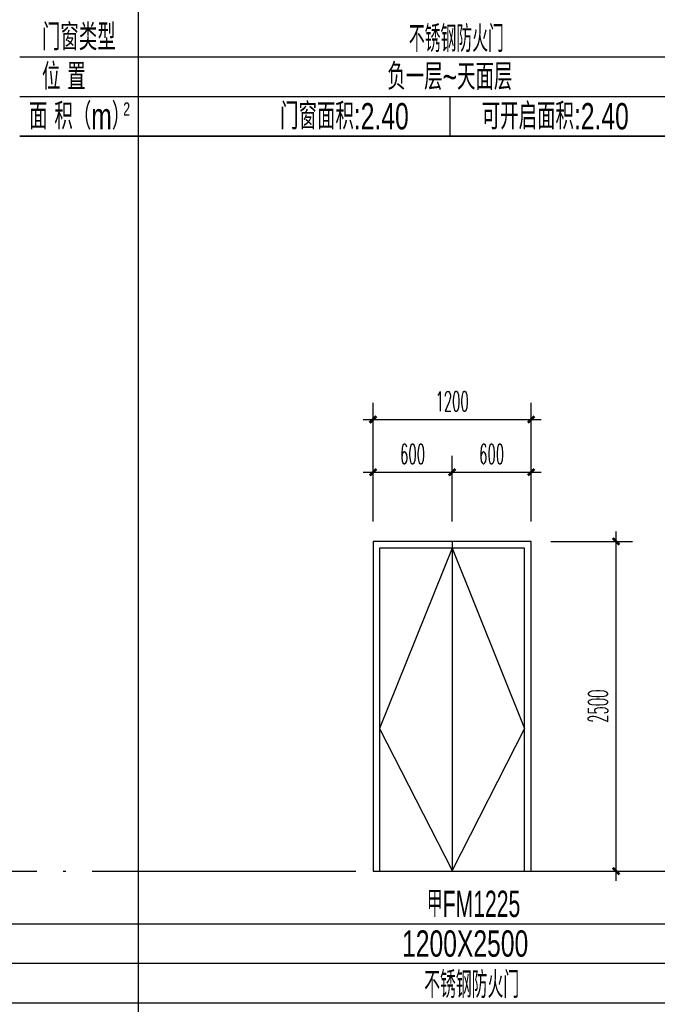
# Model space of a CAD drawing. Extents: x 1779708 to 7299578, y -1121471 to 88434.
# Tile 838 of 1056: x 6550014 to 6554853, y -965586 to -958118. Entities that reach past the tile are written whole.
import ezdxf
from ezdxf.enums import TextEntityAlignment as Align

# ---------------------------------------------------------------- set-up
doc = ezdxf.new("R2010")
doc.units = 0
doc.header["$LTSCALE"] = 1000
doc.header["$MEASUREMENT"] = 0
doc.linetypes.add('DOTE', pattern=[2.42, 2, -0.2, 0.02, -0.2])
doc.layers.get('0').update_dxf_attribs({"linetype": 'CONTINUOUS'})
doc.layers.get('Defpoints').update_dxf_attribs({"linetype": 'CONTINUOUS'})
for name, color, linetype in [('DOTE', 1, 'DOTE'), ('PUB_DIM', 3, 'CONTINUOUS'), ('PUB_TAB', 7, 'CONTINUOUS'), ('PUB_TEXT', 7, 'CONTINUOUS'), ('WINDOW', 2, 'CONTINUOUS')]:
    doc.layers.add(name, color=color, linetype=linetype)
doc.styles.add('_TCH_DIM_T3', font='SIMPLEX.shx', dxfattribs={"width": 0.494118, "bigfont": 'GBCBIG.shx'})
doc.styles.add('华正字体', font='huazheng.shx', dxfattribs={"width": 0.7, "bigfont": 'hztxt.shx'})
doc.dimstyles.new('_TCH_ARCH&&50', dxfattribs={"dimtxt": 148.75, "dimasz": 50, "dimexe": 125, "dimexo": 150, "dimgap": 63.125, "dimtad": 1, "dimdec": 0, "dimzin": 0, "dimdsep": 46, "dimtxsty": '_TCH_DIM_T3', "dimblk": 'ARCHTICK', "dimcen": 0.09, "dimdle": 75, "dimclrt": 7, "dimazin": 2, "dimtfac": 1, "dimtdec": 0, "dimtix": 1, "dimtmove": 2, "dimatfit": 3, "dimfxl": 250, "dimtolj": 1, "dimtzin": 0, "dimarcsym": 0})

# ---------------------------------------------------------------- blocks, each defined once
blk = doc.blocks.new('_ArchTick')
at = {"color": 0, "linetype": 'ByBlock', "const_width": 0.4}
blk.add_lwpolyline([(-0.5, -0.5), (0.5, 0.5)], dxfattribs=at)
blk = doc.blocks.new('*D3076')
at = {"layer": 'Defpoints', "color": 0, "transparency": 16777216}
for p in [(6553295.1, -961550.3), (6552695.1, -962075.2), (6553295.1, -962075.2)]:
    blk.add_point(p, dxfattribs=at)
at = {"layer": 'PUB_DIM', "color": 0, "lineweight": -2, "transparency": 16777216}
for p, q in [((6552695.1, -961925.2), (6552695.1, -961425.3)), ((6553295.1, -961925.2), (6553295.1, -961425.3)), ((6552620.1, -961550.3), (6553370.1, -961550.3))]:
    blk.add_line(p, q, dxfattribs=at)
at = {"layer": 'PUB_DIM', "color": 0, "lineweight": -2, "transparency": 16777216, "xscale": 50, "yscale": 50, "zscale": 50, "rotation": 180}
blk.add_blockref('_ArchTick', (6552695.1, -961550.3), dxfattribs=at)
at = {"layer": 'PUB_DIM', "color": 0, "lineweight": -2, "transparency": 16777216, "xscale": 50, "yscale": 50, "zscale": 50}
blk.add_blockref('_ArchTick', (6553295.1, -961550.3), dxfattribs=at)
at = {"layer": 'PUB_DIM', "color": 7, "transparency": 16777216, "insert": (6552995.1, -961412.8), "char_height": 148.75, "attachment_point": 5, "style": '_TCH_DIM_T3'}
blk.add_mtext('\\A1;600', dxfattribs=at)
blk = doc.blocks.new('*D3077')
at = {"layer": 'Defpoints', "color": 0, "transparency": 16777216}
for p in [(6553895.1, -961550.3), (6553295.1, -962075.2), (6553895.1, -962075.2)]:
    blk.add_point(p, dxfattribs=at)
at = {"layer": 'PUB_DIM', "color": 0, "lineweight": -2, "transparency": 16777216}
for p, q in [((6553295.1, -961925.2), (6553295.1, -961425.3)), ((6553895.1, -961925.2), (6553895.1, -961425.3)), ((6553220.1, -961550.3), (6553970.1, -961550.3))]:
    blk.add_line(p, q, dxfattribs=at)
at = {"layer": 'PUB_DIM', "color": 0, "lineweight": -2, "transparency": 16777216, "xscale": 50, "yscale": 50, "zscale": 50, "rotation": 180}
blk.add_blockref('_ArchTick', (6553295.1, -961550.3), dxfattribs=at)
at = {"layer": 'PUB_DIM', "color": 0, "lineweight": -2, "transparency": 16777216, "xscale": 50, "yscale": 50, "zscale": 50}
blk.add_blockref('_ArchTick', (6553895.1, -961550.3), dxfattribs=at)
at = {"layer": 'PUB_DIM', "color": 7, "transparency": 16777216, "insert": (6553595.1, -961412.8), "char_height": 148.75, "attachment_point": 5, "style": '_TCH_DIM_T3'}
blk.add_mtext('\\A1;600', dxfattribs=at)
blk = doc.blocks.new('*D3078')
at = {"layer": 'Defpoints', "color": 0, "transparency": 16777216}
for p in [(6553895.1, -962075.2), (6554539.9, -962075.2), (6553895.1, -964575.2)]:
    blk.add_point(p, dxfattribs=at)
at = {"layer": 'PUB_DIM', "color": 0, "lineweight": -2, "transparency": 16777216}
for p, q in [((6554539.9, -964650.2), (6554539.9, -962000.2)), ((6554045.1, -962075.2), (6554664.9, -962075.2)), ((6554045.1, -964575.2), (6554664.9, -964575.2))]:
    blk.add_line(p, q, dxfattribs=at)
at = {"layer": 'PUB_DIM', "color": 0, "lineweight": -2, "transparency": 16777216, "xscale": 50, "yscale": 50, "zscale": 50}
for p, rotation in [((6554539.9, -962075.2), 90), ((6554539.9, -964575.2), 270)]:
    blk.add_blockref('_ArchTick', p, dxfattribs=dict(at, rotation=rotation))
at = {"layer": 'PUB_DIM', "color": 7, "transparency": 16777216, "insert": (6554402.4, -963325.2), "char_height": 148.75, "attachment_point": 5, "rotation": 90, "style": '_TCH_DIM_T3'}
blk.add_mtext('\\A1;2500', dxfattribs=at)
blk = doc.blocks.new('*D3176')
at = {"layer": 'Defpoints', "color": 0, "transparency": 16777216}
for p in [(6553895.1, -961150.3), (6552695.1, -961675.2), (6553895.1, -961675.2)]:
    blk.add_point(p, dxfattribs=at)
at = {"layer": 'PUB_DIM', "color": 0, "lineweight": -2, "transparency": 16777216}
for p, q in [((6552695.1, -961525.2), (6552695.1, -961025.3)), ((6553895.1, -961525.2), (6553895.1, -961025.3)), ((6552620.1, -961150.3), (6553970.1, -961150.3))]:
    blk.add_line(p, q, dxfattribs=at)
at = {"layer": 'PUB_DIM', "color": 0, "lineweight": -2, "transparency": 16777216, "xscale": 50, "yscale": 50, "zscale": 50, "rotation": 180}
blk.add_blockref('_ArchTick', (6552695.1, -961150.3), dxfattribs=at)
at = {"layer": 'PUB_DIM', "color": 0, "lineweight": -2, "transparency": 16777216, "xscale": 50, "yscale": 50, "zscale": 50}
blk.add_blockref('_ArchTick', (6553895.1, -961150.3), dxfattribs=at)
at = {"layer": 'PUB_DIM', "color": 7, "transparency": 16777216, "insert": (6553295.1, -961012.8), "char_height": 148.75, "attachment_point": 5, "style": '_TCH_DIM_T3'}
blk.add_mtext('\\A1;1200', dxfattribs=at)

msp = doc.modelspace()

# ---------------------------------------------------------------- linework, layer by layer
msp.add_line((6555923.1, -959000.2), (6550013.8, -959000.2))
at = {"layer": 'DOTE'}
msp.add_line((6536043.5, -964575.2), (6555923.1, -964575.2), dxfattribs=at)
at = {"layer": 'PUB_TAB'}
for p, q in [((6550913.8, -944650.2), (6550913.8, -959000.2)), ((6550013.8, -958400.2), (6555923.1, -958400.2)), ((6550013.8, -958700.2), (6555923.1, -958700.2)), ((6553278, -958700.2), (6553278, -959000.2)), ((6550013.8, -959000.2), (6555923.1, -959000.2)), ((6550913.8, -959000.2), (6550913.8, -973350.2)), ((6535143.5, -964975.2), (6555923.1, -964975.2)), ((6535143.5, -965275.2), (6555923.1, -965275.2)), ((6535143.5, -965575.2), (6555923.1, -965575.2))]:
    msp.add_line(p, q, dxfattribs=at)
at = {"layer": 'WINDOW'}
msp.add_line((6553295.1, -962075.2), (6553295.1, -964570.2), dxfattribs=at)
msp.add_lwpolyline([(6552695.1, -962075.2), (6552695.1, -964575.2), (6553895.1, -964575.2), (6553895.1, -962075.2)], close=True, dxfattribs=at)
at = {"layer": 'WINDOW', "color": 114}
msp.add_lwpolyline([(6552745.1, -962125.2), (6552745.1, -964575.2), (6553845.1, -964575.2), (6553845.1, -962125.2)], close=True, dxfattribs=at)
for points in [[(6553295.1, -962125.2), (6552745.1, -963495.2), (6553295.1, -964570.2)], [(6553295.1, -962125.2), (6553845.1, -963495.2), (6553295.1, -964570.2)]]:
    msp.add_lwpolyline(points, dxfattribs=at)

# ---------------------------------------------------------------- texts
at = {"layer": 'PUB_TAB', "style": '华正字体', "width": 0.7}
for s, p in [('负一层~天面层', (6553278, -958650.2)), ('门窗面积:2.40', (6552478, -958950.2)), ('可开启面积:2.40', (6554078, -958950.2)), ('1200X2500', (6553394.3, -965225.2))]:
    msp.add_text(s, height=200, dxfattribs=at).set_placement(p, align=Align.CENTER)
at = {"layer": 'PUB_TEXT', "style": '华正字体'}
for s, height, width, p in [('门窗类型', 200, 0.7, (6550182.9, -958350.2)), ('位 置', 200, 0.7, (6550182.9, -958650.2)), ('面 积（m）', 200, 0.7, (6550084.9, -958950.2)), ('2', 100, 0.7, (6550799.5, -958845.5)), ('甲FM1225', 200, 0.6, (6553103.9, -964924))]:
    msp.add_text(s, height=height, dxfattribs=dict(at, width=width)).set_placement(p)
at = {"layer": 'PUB_TEXT', "style": '华正字体', "width": 0.6}
for p in [(6553327.7, -958362.8), (6553444, -965537.8)]:
    msp.add_text('不锈钢防火门', height=200, dxfattribs=at).set_placement(p, align=Align.CENTER)

# ---------------------------------------------------------------- dimensions: what is measured, and where the dimension line sits
at = {"layer": 'PUB_DIM'}
for p1, p2, distance, picture, middle in [((6552695.1, -961675.2), (6553895.1, -961675.2), 524.9, '*D3176', (6553295.1, -961012.8)), ((6552695.1, -962075.2), (6553295.1, -962075.2), 524.9, '*D3076', (6552995.1, -961412.8)), ((6553295.1, -962075.2), (6553895.1, -962075.2), 524.9, '*D3077', (6553595.1, -961412.8)), ((6553895.1, -964575.2), (6553895.1, -962075.2), -644.8, '*D3078', (6554402.4, -963325.2))]:
    dim = msp.add_aligned_dim(p1=p1, p2=p2, distance=distance, dimstyle='_TCH_ARCH&&50', dxfattribs=at)
    dim.commit()
    dim.dimension.update_dxf_attribs({"geometry": picture, "text_midpoint": middle})

doc.saveas('drawing.dxf')
